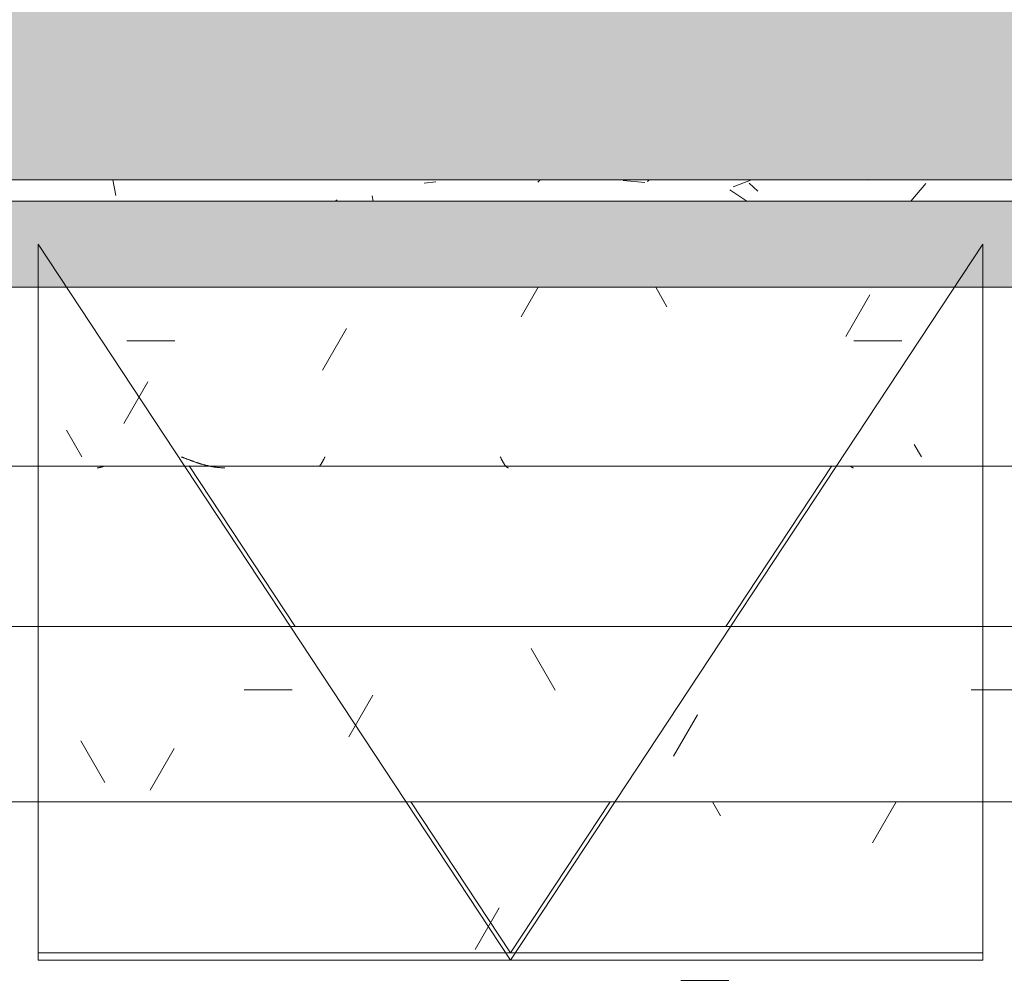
# Model space of a CAD drawing. Header units: millimetres. Extents: x 5980700 to 6194397, y -12939 to 2351883.
# Tile 322 of 587: x 6089646 to 6090334, y -8733 to -8066. Entities that reach past the tile are written whole.
import ezdxf

# ---------------------------------------------------------------- set-up
doc = ezdxf.new("R2010")
doc.units = ezdxf.units.MM
for name, color, linetype, lineweight in [('A-FLOR-PATT', 8, 'Continuous', 18), ('A-GLAZ', 151, 'Continuous', 9), ('A-GLAZ-SILL', 1, 'Continuous', 9), ('A-WALL', 113, 'Continuous', 18), ('A-WALL-PATT', 111, 'Continuous', 25)]:
    doc.layers.add(name, color=color, linetype=linetype, lineweight=lineweight)
pattern_1 = [(49.99999999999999, (0, 0), (182.184668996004, -15.93908553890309), [19.05, -209.55]), (355, (0, 0), (-35.24242749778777, 191.0566080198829), [15.24, -167.64]), (100.451, (15.182, -1.328), (146.9425016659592, 175.1166878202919), [16.19, -178.09]), (46.184, (0, 50.8), (271.0788941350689, -42.04327417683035), [28.575, -314.325]), (96.636, (22.59, 47.297), (237.4025071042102, 247.4272132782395), [24.285, -267.135]), (351.184, (0, 50.8), (237.404605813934, 247.4251178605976), [22.86, -251.46]), (21, (25.4, 38.1), (151.6148798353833, -102.2655185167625), [19.05, -209.55]), (326, (25.4, 38.1), (61.80235996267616, 184.1877424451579), [15.24, -167.64]), (71.45100000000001, (38.035, 29.578), (213.4170626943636, 81.92136778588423), [16.19, -178.09]), (37.50000000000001, (0, 0), (3.08832282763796, 84.55507579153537), [8.382, -157.226, 8.382, -161.798, -168.275]), (37.50000000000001, (0, 0), (3.08832282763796, 84.55507579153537), [-335.788, 8.382, -159.893]), (7.499999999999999, (0, 0), (66.81943811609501, 100.1807470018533), [8.382, -88.646, 8.382, -153.416, -64.135]), (7.499999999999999, (0, 0), (66.81943811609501, 100.1807470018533), [-258.826, 8.382, -55.753]), (327.5, (-56.642, 0), (135.5904877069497, -5.7289126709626), [8.382, -55.118, 8.382, -189.738, -262.89]), (327.5, (-56.642, 0), (135.5904877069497, -5.7289126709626), [-261.62, 8.382, -254.508]), (317.5, (-82.042, 0), (148.1288864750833, 25.42676126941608), [8.382, -74.168, 8.382, -123.19, -186.69]), (317.5, (-82.042, 0), (148.1288864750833, 25.42676126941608), [-214.122, 8.382, -178.308])]

# ---------------------------------------------------------------- blocks, each defined once
blk = doc.blocks.new('FX-JANELA_MAXIM-AR-3FLS - 2_10 x 1_00-4048916-PLANTA DE CAIMENTO DE PISOS - 1 PAV_')
at = {"layer": 'A-GLAZ', "color": 90, "lineweight": 5}
for p, q in [((-1019.999999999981, 450.0000000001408), (-359.999999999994, 450.0000000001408)), ((-1019.999999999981, 344.5007888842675), (-1019.999999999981, 450.0000000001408)), ((-759.6294793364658, 344.5007888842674), (-689.9999999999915, 450.0000000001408)), ((-620.3705206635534, 344.5007888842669), (-689.9999999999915, 450.0000000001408)), ((-359.999999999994, 450.0000000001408), (-359.999999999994, 344.5007888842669)), ((-1019.999999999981, 109.7782338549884), (-1019.999999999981, 221.9846782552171)), ((-914.5463656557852, 109.7782338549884), (-840.4901123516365, 221.9846782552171)), ((-465.4536343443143, 109.7782338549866), (-539.5098876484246, 221.9846782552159)), ((-359.999999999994, 221.984678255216), (-359.999999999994, 109.7782338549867))]:
    blk.add_line(p, q, dxfattribs=at)
blk = doc.blocks.new('FP_98-PLANTA DE CAIMENTO DE PISOS - 1 PAV_')
at = {"layer": 'A-GLAZ-SILL', "lineweight": 5}
for p, q in [((-929.5999948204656, 111.1594975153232), (-929.4688302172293, 111.1454815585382)), ((-929.4688302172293, 111.1454815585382), (-929.3376656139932, 111.1221406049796)), ((-929.3376656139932, 111.1221406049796), (-929.2065010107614, 111.0895030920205)), ((-929.2065010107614, 111.0895030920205), (-929.0753364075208, 111.0476087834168)), ((-929.0753364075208, 111.0476087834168), (-928.944171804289, 110.9965087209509)), ((-928.944171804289, 110.9965087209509), (-928.8130072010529, 110.9362651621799)), ((-928.8130072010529, 110.9362651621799), (-928.6818425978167, 110.8669515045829)), ((-928.6818425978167, 110.8669515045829), (-928.5506779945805, 110.7886521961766)), ((-928.5506779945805, 110.7886521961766), (-928.4195133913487, 110.7014626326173)), ((-928.4195133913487, 110.7014626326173), (-928.2883487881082, 110.6054890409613)), ((-928.2883487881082, 110.6054890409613), (-928.1571841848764, 110.5008483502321)), ((-928.1571841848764, 110.5008483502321), (-928.0260195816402, 110.3876680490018)), ((-928.0260195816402, 110.3876680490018), (-927.894854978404, 110.2660860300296)), ((-927.894854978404, 110.2660860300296), (-927.7636903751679, 110.1362504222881)), ((-927.7636903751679, 110.1362504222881), (-927.632525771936, 109.9983194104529)), ((-405.6274814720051, 110.0509817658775), (-405.4381616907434, 110.1362504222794)), ((-405.4381616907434, 110.1362504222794), (-405.2488419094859, 110.2183566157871)), ((-405.2488419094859, 110.2183566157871), (-405.0595221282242, 110.2972612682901)), ((-405.0595221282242, 110.2972612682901), (-404.8702023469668, 110.372926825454)), ((-404.8702023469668, 110.372926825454), (-404.6808825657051, 110.4453172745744)), ((-404.6808825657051, 110.4453172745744), (-404.4915627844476, 110.5143981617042)), ((-404.4915627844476, 110.5143981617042), (-404.3022430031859, 110.5801366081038)), ((-404.3022430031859, 110.5801366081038), (-404.1129232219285, 110.6425013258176)), ((-404.1129232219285, 110.6425013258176), (-403.9236034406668, 110.7014626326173)), ((-403.9236034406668, 110.7014626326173), (-403.734283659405, 110.7569924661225)), ((-403.734283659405, 110.7569924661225), (-403.5449638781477, 110.8090643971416)), ((-403.5449638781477, 110.8090643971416), (-403.3556440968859, 110.857653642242)), ((-403.3556440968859, 110.857653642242), (-403.1663243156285, 110.9027370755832)), ((-403.1663243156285, 110.9027370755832), (-402.9770045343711, 110.9442932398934)), ((-402.9770045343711, 110.9442932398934), (-402.7876847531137, 110.9823023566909)), ((-402.7876847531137, 110.9823023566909), (-402.5983649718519, 111.016746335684)), ((-402.5983649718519, 111.016746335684), (-402.4090451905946, 111.0476087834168)), ((-402.4090451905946, 111.0476087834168), (-402.2197254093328, 111.0748750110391)), ((-402.2197254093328, 111.0748750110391), (-402.0304056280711, 111.0985320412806)), ((-402.0304056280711, 111.0985320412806), (-401.8410858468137, 111.1185686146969)), ((-401.8410858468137, 111.1185686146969), (-401.651766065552, 111.1349751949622)), ((-401.651766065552, 111.1349751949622), (-401.4624462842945, 111.1477439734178)), ((-401.4624462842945, 111.1477439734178), (-401.2731265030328, 111.15686887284)), ((-401.2731265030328, 111.15686887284), (-401.0838067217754, 111.1623455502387)), ((-405.8168012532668, 109.9625912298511), (-405.6274814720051, 110.0509817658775))]:
    blk.add_line(p, q, dxfattribs=at)
blk = doc.blocks.new('CC_PEITORIL - PEITORIL-3862732-PLANTA DE CAIMENTO DE PISOS - 1 PAV_')
at = {"layer": 'A-GLAZ', "color": 90, "lineweight": 5}
blk.add_blockref('FP_98-PLANTA DE CAIMENTO DE PISOS - 1 PAV_', (0, 0), dxfattribs=at)
blk = doc.blocks.new('FX-JANELA_MAXIM-AR-3FLS - 2_10 x 1_00-4048917-PLANTA DE CAIMENTO DE PISOS - 1 PAV_')
at = {"layer": 'A-GLAZ', "lineweight": 5}
blk.add_hatch(color=251, dxfattribs=at).paths.add_polyline_path([(74.6956369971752, -17.49999999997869), (-1049.999999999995, -17.49999999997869), (-1049.999999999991, -77.49999999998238), (1049.999999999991, -77.49999999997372), (1049.999999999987, -17.49999999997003), (369.130954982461, -17.49999999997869)])
at = {"layer": 'A-GLAZ', "color": 90, "lineweight": 5}
for p, q in [((-1019.999999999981, -47.49999999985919), (-689.9999999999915, 452.5000000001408)), ((-1019.999999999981, 452.5000000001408), (-359.999999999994, 452.5000000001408)), ((-1019.999999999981, -47.49999999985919), (-1019.999999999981, 452.5000000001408)), ((-359.999999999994, -47.50000000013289), (-689.9999999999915, 452.5000000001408)), ((-359.999999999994, 452.5000000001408), (-359.999999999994, -47.50000000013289)), ((-1050.000000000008, -17.49999999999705), (1049.999999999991, -17.49999999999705)), ((1049.999999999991, -77.5), (-1050.000000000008, -77.5))]:
    blk.add_line(p, q, dxfattribs=at)
blk = doc.blocks.new('FP_140-PLANTA DE CAIMENTO DE PISOS - 1 PAV_')
at = {"layer": 'A-GLAZ-SILL', "color": 90, "lineweight": 5}
blk.add_line((1074.99999999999, 107.4999999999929), (-1074.99999999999, 107.4999999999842), dxfattribs=at)
at = {"layer": 'A-GLAZ-SILL', "lineweight": 5}
for p, q in [((-688.6098386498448, 108.6594975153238), (-688.4786740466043, 108.6454815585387)), ((-688.4786740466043, 108.6454815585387), (-688.3475094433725, 108.6221406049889)), ((-688.3475094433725, 108.6221406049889), (-688.2163448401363, 108.5895030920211)), ((-688.2163448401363, 108.5895030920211), (-688.0851802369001, 108.5476087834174)), ((-688.0851802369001, 108.5476087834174), (-687.954015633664, 108.4965087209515)), ((-687.954015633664, 108.4965087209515), (-687.8228510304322, 108.4362651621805)), ((-687.8228510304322, 108.4362651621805), (-687.6916864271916, 108.3669515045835)), ((-687.6916864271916, 108.3669515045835), (-687.5605218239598, 108.2886521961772)), ((-687.5605218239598, 108.2886521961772), (-687.4293572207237, 108.2014626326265)), ((-687.4293572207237, 108.2014626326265), (-687.2981926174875, 108.1054890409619)), ((-687.2981926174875, 108.1054890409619), (-687.1670280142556, 108.0008483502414)), ((-687.1670280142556, 108.0008483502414), (-687.0358634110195, 107.887668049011)), ((-687.0358634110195, 107.887668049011), (-686.9046988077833, 107.7660860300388)), ((-686.9046988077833, 107.7660860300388), (-686.7735342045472, 107.6362504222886)), ((-686.7735342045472, 107.6362504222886), (-686.6423696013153, 107.4983194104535)), ((-686.6423696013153, 107.4983194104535), (-686.5112049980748, 107.352461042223)), ((-686.5112049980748, 107.352461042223), (-686.380040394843, 107.1988530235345)), ((-686.380040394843, 107.1988530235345), (-686.2488757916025, 107.0376825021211)), ((-686.2488757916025, 107.0376825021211), (-686.1177111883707, 106.8691458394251)), ((-686.1177111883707, 106.8691458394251), (-685.9865465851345, 106.6934483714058)), ((-685.9865465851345, 106.6934483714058), (-685.8553819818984, 106.5108041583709)), ((-685.8553819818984, 106.5108041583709), (-685.7242173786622, 106.3214357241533)), ((-685.7242173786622, 106.3214357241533), (-685.5930527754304, 106.1255737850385)), ((-685.5930527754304, 106.1255737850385), (-685.4618881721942, 105.9234569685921)), ((-685.4618881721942, 105.9234569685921), (-685.330723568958, 105.7153315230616)), ((-685.330723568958, 105.7153315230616), (-685.1995589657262, 105.5014510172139)), ((-685.1995589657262, 105.5014510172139), (-685.0683943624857, 105.2820760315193)), ((-685.0683943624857, 105.2820760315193), (-684.9372297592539, 105.0574738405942)), ((-684.9372297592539, 105.0574738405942), (-684.8060651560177, 104.8279180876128)), ((-684.8060651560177, 104.8279180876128), (-684.6749005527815, 104.5936884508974)), ((-684.6749005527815, 104.5936884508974), (-684.5437359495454, 104.3550703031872)), ((-684.5437359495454, 104.3550703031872), (-684.4125713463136, 104.1123543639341)), ((-684.4125713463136, 104.1123543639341), (-684.281406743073, 103.8658363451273)), ((-684.281406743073, 103.8658363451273), (-684.1502421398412, 103.615816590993)), ((-684.1502421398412, 103.615816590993), (-684.0190775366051, 103.3625997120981)), ((-684.0190775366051, 103.3625997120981), (-683.8879129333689, 103.1064942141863)), ((-559.2888435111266, 103.1010404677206), (-559.1580261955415, 103.356529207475)), ((-559.1580261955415, 103.356529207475), (-559.0272088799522, 103.6091519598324)), ((-559.0272088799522, 103.6091519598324), (-558.8963915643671, 103.8586025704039)), ((-558.8963915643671, 103.8586025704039), (-558.7655742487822, 104.1045787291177)), ((-558.7655742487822, 104.1045787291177), (-558.6347569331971, 104.3467823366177)), ((-558.6347569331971, 104.3467823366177), (-558.5039396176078, 104.5849198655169)), ((-558.5039396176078, 104.5849198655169), (-558.3731223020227, 104.818702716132)), ((-558.3731223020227, 104.818702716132), (-558.2423049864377, 105.0478475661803)), ((-558.2423049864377, 105.0478475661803), (-558.1114876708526, 105.2720767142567)), ((-558.1114876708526, 105.2720767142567), (-557.9806703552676, 105.491118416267)), ((-557.9806703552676, 105.491118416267), (-557.8498530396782, 105.7047072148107)), ((-557.8498530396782, 105.7047072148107), (-557.7190357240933, 105.9125842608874)), ((-557.7190357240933, 105.9125842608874), (-557.5882184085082, 106.1144976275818)), ((-557.5882184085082, 106.1144976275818), (-557.4574010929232, 106.3102026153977)), ((-557.4574010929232, 106.3102026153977), (-557.3265837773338, 106.4994620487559)), ((-557.3265837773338, 106.4994620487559), (-557.1957664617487, 106.6820465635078)), ((-557.1957664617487, 106.6820465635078), (-557.0649491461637, 106.8577348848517)), ((-557.0649491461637, 106.8577348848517), (-556.9341318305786, 107.0263140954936)), ((-556.9341318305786, 107.0263140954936), (-556.8033145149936, 107.1875798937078)), ((-556.8033145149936, 107.1875798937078), (-556.6724971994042, 107.3413368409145)), ((-556.6724971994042, 107.3413368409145), (-556.5416798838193, 107.4873985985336)), ((-556.5416798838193, 107.4873985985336), (-556.4108625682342, 107.6255881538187)), ((-490.3054525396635, 108.6628916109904), (-489.948825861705, 108.6590526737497)), ((-489.948825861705, 108.6590526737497), (-489.5921991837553, 108.6526558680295)), ((-489.5921991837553, 108.6526558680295), (-489.2355725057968, 108.6437033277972)), ((-489.2355725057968, 108.6437033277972), (-488.8789458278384, 108.6321980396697)), ((-488.8789458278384, 108.6321980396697), (-488.5223191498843, 108.6181438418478)), ((-488.5223191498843, 108.6181438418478), (-488.1656924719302, 108.6015454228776)), ((-488.1656924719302, 108.6015454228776), (-487.8090657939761, 108.5824083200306)), ((-487.8090657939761, 108.5824083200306), (-487.4524391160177, 108.5607389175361)), ((-487.4524391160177, 108.5607389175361), (-487.0958124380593, 108.5365444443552)), ((-487.0958124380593, 108.5365444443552), (-486.7391857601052, 108.5098329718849)), ((-486.7391857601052, 108.5098329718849), (-486.3825590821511, 108.4806134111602)), ((-486.3825590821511, 108.4806134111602), (-486.025932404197, 108.448895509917)), ((-486.025932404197, 108.448895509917), (-485.6693057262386, 108.4146898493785)), ((-485.6693057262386, 108.4146898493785), (-485.3126790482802, 108.3780078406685)), ((-485.3126790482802, 108.3780078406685), (-484.9560523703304, 108.3388617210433)), ((-484.9560523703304, 108.3388617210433), (-484.599425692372, 108.2972645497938)), ((-484.599425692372, 108.2972645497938), (-484.2427990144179, 108.2532302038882)), ((-484.2427990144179, 108.2532302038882), (-483.8861723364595, 108.2067733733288)), ((-483.8861723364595, 108.2067733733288), (-483.529545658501, 108.1579095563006)), ((-483.529545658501, 108.1579095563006), (-483.1729189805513, 108.1066550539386)), ((-483.1729189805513, 108.1066550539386), (-482.8162923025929, 108.0530269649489)), ((-482.8162923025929, 108.0530269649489), (-482.4596656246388, 107.997043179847)), ((-482.4596656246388, 107.997043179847), (-482.1030389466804, 107.9387223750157)), ((-482.1030389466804, 107.9387223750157), (-481.7464122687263, 107.8780840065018)), ((-481.7464122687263, 107.8780840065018), (-481.3897855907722, 107.8151483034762)), ((-481.3897855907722, 107.8151483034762), (-481.0331589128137, 107.749936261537)), ((-481.0331589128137, 107.749936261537), (-480.6765322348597, 107.6824696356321)), ((-480.6765322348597, 107.6824696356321), (-480.3199055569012, 107.6127709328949)), ((-480.3199055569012, 107.6127709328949), (-479.9632788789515, 107.5408634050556)), ((-479.9632788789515, 107.5408634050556), (-479.606652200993, 107.4667710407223)), ((-479.606652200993, 107.4667710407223), (-479.2500255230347, 107.390518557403)), ((-479.2500255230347, 107.390518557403), (-478.8933988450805, 107.312131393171)), ((-478.8933988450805, 107.312131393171), (-478.5367721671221, 107.2316356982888)), ((-478.5367721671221, 107.2316356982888), (-478.1801454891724, 107.1490583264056)), ((-478.1801454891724, 107.1490583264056), (-477.8235188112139, 107.0644268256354)), ((-477.8235188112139, 107.0644268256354), (-477.4668921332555, 106.9777694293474)), ((-477.4668921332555, 106.9777694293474), (-477.1102654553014, 106.889115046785)), ((-477.1102654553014, 106.889115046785), (-476.7536387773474, 106.7984932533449)), ((-476.7536387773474, 106.7984932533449), (-476.3970120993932, 106.7059342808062)), ((-476.3970120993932, 106.7059342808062), (-476.0403854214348, 106.6114690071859)), ((-476.0403854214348, 106.6114690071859), (-475.6837587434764, 106.5151289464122)), ((-475.6837587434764, 106.5151289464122), (-475.3271320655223, 106.4169462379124)), ((-475.3271320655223, 106.4169462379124), (-474.9705053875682, 106.3169536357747)), ((-474.9705053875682, 106.3169536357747), (-474.6138787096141, 106.2151844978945)), ((-474.6138787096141, 106.2151844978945), (-474.2572520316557, 106.1116727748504)), ((-474.2572520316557, 106.1116727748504), (-473.9006253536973, 106.0064529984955)), ((-473.9006253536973, 106.0064529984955), (-473.5439986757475, 105.8995602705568)), ((-473.5439986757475, 105.8995602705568), (-473.1873719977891, 105.7910302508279)), ((-473.1873719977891, 105.7910302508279), (-472.830745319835, 105.6808991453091)), ((-472.830745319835, 105.6808991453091), (-472.4741186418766, 105.5692036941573)), ((-472.4741186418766, 105.5692036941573), (-472.1174919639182, 105.4559811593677)), ((-472.1174919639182, 105.4559811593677), (-471.7608652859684, 105.3412693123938)), ((-471.7608652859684, 105.3412693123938), (-471.40423860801, 105.2251064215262)), ((-471.40423860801, 105.2251064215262), (-471.0476119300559, 105.1075312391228)), ((-471.0476119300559, 105.1075312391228), (-470.6909852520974, 104.988582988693)), ((-470.6909852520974, 104.988582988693), (-470.3343585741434, 104.8683013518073)), ((-470.3343585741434, 104.8683013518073), (-469.9777318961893, 104.7467264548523)), ((-469.9777318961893, 104.7467264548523), (-469.6211052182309, 104.6238988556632)), ((-469.6211052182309, 104.6238988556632), (-469.2644785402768, 104.4998595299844)), ((-469.2644785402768, 104.4998595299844), (-468.9078518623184, 104.3746498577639)), ((-468.9078518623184, 104.3746498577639), (-468.5512251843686, 104.2483116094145)), ((-468.5512251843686, 104.2483116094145), (-468.1945985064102, 104.1208869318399)), ((-468.1945985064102, 104.1208869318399), (-467.8379718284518, 103.9924183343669)), ((-467.8379718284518, 103.9924183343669), (-467.4813451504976, 103.8629486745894)), ((-467.4813451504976, 103.8629486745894), (-467.1247184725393, 103.7325211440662)), ((-467.1247184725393, 103.7325211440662), (-466.7680917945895, 103.6011792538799)), ((-466.7680917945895, 103.6011792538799), (-466.4114651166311, 103.4689668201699)), ((-466.4114651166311, 103.4689668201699), (-466.0548384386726, 103.3359279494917)), ((-466.0548384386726, 103.3359279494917), (-465.6982117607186, 103.2021070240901)), ((-465.6982117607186, 103.2021070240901), (-465.3415850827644, 103.0675486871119)), ((-683.8879129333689, 103.1064942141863), (-683.756748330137, 102.8478121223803)), ((-683.756748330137, 102.8478121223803), (-683.6255837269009, 102.5868686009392)), ((-683.6255837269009, 102.5868686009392), (-683.4944191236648, 102.3239815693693)), ((-683.4944191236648, 102.3239815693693), (-683.3632545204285, 102.0594713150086)), ((-683.3632545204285, 102.0594713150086), (-683.2320899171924, 101.793660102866)), ((-683.2320899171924, 101.793660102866), (-683.1009253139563, 101.5268717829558)), ((-683.1009253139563, 101.5268717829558), (-682.9697607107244, 101.2594313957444)), ((-682.9697607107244, 101.2594313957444), (-682.8385961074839, 100.9916647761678)), ((-560.3353820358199, 100.9916647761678), (-560.2045647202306, 101.2587227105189)), ((-560.2045647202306, 101.2587227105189), (-560.0737474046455, 101.5254569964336)), ((-560.0737474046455, 101.5254569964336), (-559.9429300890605, 101.7915443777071)), ((-559.9429300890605, 101.7915443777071), (-559.8121127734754, 102.0566623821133)), ((-559.8121127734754, 102.0566623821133), (-559.681295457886, 102.3204897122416)), ((-559.681295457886, 102.3204897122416), (-559.550478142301, 102.5827066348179)), ((-559.550478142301, 102.5827066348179), (-559.4196608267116, 102.8429953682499)), ((-559.4196608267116, 102.8429953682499), (-559.2888435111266, 103.1010404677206)), ((-465.3415850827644, 103.0675486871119), (-464.9849584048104, 102.9322978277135)), ((-464.9849584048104, 102.9322978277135), (-464.6283317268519, 102.7963995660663)), ((-464.6283317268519, 102.7963995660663), (-464.2717050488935, 102.6598992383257)), ((-464.2717050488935, 102.6598992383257), (-463.9150783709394, 102.5228423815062)), ((-463.9150783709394, 102.5228423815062), (-463.5584516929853, 102.3852747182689)), ((-463.5584516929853, 102.3852747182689), (-463.2018250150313, 102.2472421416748)), ((-463.2018250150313, 102.2472421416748), (-462.8451983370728, 102.1087906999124)), ((-462.8451983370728, 102.1087906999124), (-462.4885716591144, 101.9699665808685)), ((-462.4885716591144, 101.9699665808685), (-462.1319449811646, 101.830816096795)), ((-462.1319449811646, 101.830816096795), (-461.7753183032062, 101.691385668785)), ((-461.7753183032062, 101.691385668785), (-461.4186916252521, 101.5517218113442)), ((-461.4186916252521, 101.5517218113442), (-461.0620649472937, 101.4118711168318)), ((-461.0620649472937, 101.4118711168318), (-460.7054382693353, 101.2718802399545)), ((-460.7054382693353, 101.2718802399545), (-460.3488115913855, 101.1317958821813)), ((-460.3488115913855, 101.1317958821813), (-459.9921849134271, 100.9916647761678))]:
    blk.add_line(p, q, dxfattribs=at)
blk = doc.blocks.new('CC_PEITORIL - PEITORIL-3910715-PLANTA DE CAIMENTO DE PISOS - 1 PAV_')
at = {"layer": 'A-GLAZ-SILL', "lineweight": 5}
h = blk.add_hatch(dxfattribs=at)
h.set_pattern_fill('FP_152', color=256, style=0, pattern_type=2)
h.set_pattern_definition([(180, (-2966.115, -8270.326), (-406.4, -101.6000000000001), [33.528, -271.272, 33.528, -1896.872]), (180, (-2966.115, -8270.326), (-406.4, -101.6000000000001), [-338.328, -271.272, 33.528, -576.072, -1016]), (180, (-2966.115, -8270.326), (-406.4, -101.6000000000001), [-1219.2, 33.528, -271.272, 33.528, -677.672]), (180, (-2966.115, -8270.326), (-406.4, -101.6000000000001), [-1557.528, -169.672, 33.528, -474.472]), (300.0000000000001, (-3118.515, -8321.126), (291.188181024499, -301.1527240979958), [33.528, -271.272, 33.528, -1896.872]), (300.0000000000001, (-3118.515, -8321.126), (291.188181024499, -301.1527240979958), [-338.328, -271.272, 33.528, -576.072, -1016]), (300.0000000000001, (-3118.515, -8321.126), (291.188181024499, -301.1527240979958), [-1219.2, 33.528, -271.272, 33.528, -677.672]), (300.0000000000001, (-3118.515, -8321.126), (291.188181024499, -301.1527240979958), [-1557.528, -169.672, 33.528, -474.472]), (59.99999999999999, (-3169.315, -8524.326), (115.2118189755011, 402.7527240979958), [33.528, -271.272, 33.528, -271.272, -1625.6]), (59.99999999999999, (-3169.315, -8524.326), (115.2118189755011, 402.7527240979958), [-609.6, 33.528, -576.072, 33.528, -271.272, -711.2]), (59.99999999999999, (-3169.315, -8524.326), (115.2118189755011, 402.7527240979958), [-1524, 33.528, -169.672, 33.528, -474.472])])
h.paths.add_polyline_path([(-1074.99999999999, 100.9916647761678), (-1074.99999999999, 77.50000000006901), (-1049.999999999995, 77.50000000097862), (-1049.999999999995, -17.49999999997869), (1049.999999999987, -17.49999999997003), (1049.999999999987, 77.50000000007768), (1074.99999999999, 77.65374506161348), (1074.99999999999, 100.9916647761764), (-808.610316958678, 100.9916647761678)])
h = blk.add_hatch(dxfattribs=at)
h.set_pattern_fill('FP_153', color=256, style=0, pattern_type=2)
h.set_pattern_definition([(36.87, (-3601.115, -9857.826), (-4762.494328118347, -3175.008507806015), [793.75, -7143.75]), (26.565, (-4553.615, -9381.576), (1587.501456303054, 1587.499067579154), [1774.879, -1774.879]), (18.435, (-4553.615, -8587.826), (3174.997452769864, 1587.502903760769), [1004.024, -4016.092])])
h.paths.add_polyline_path([(-1074.99999999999, 100.9916647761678), (-1074.99999999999, 77.50000000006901), (-1049.999999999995, 77.50000000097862), (-1049.999999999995, -17.49999999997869), (1049.999999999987, -17.49999999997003), (1049.999999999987, 77.50000000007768), (1074.99999999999, 77.65374506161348), (1074.99999999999, 100.9916647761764), (-808.610316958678, 100.9916647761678)])
at = {"layer": 'A-GLAZ', "color": 90, "lineweight": 5}
blk.add_blockref('FP_140-PLANTA DE CAIMENTO DE PISOS - 1 PAV_', (0, 0), dxfattribs=at)
blk = doc.blocks.new('Paredes 1 - Paredes 1-4516486-PLANTA DE CAIMENTO DE PISOS - 1 PAV_')
at = {"layer": 'A-WALL-PATT', "lineweight": 5}
h = blk.add_hatch(dxfattribs=at)
h.set_pattern_fill('FP_257', color=71, style=0, pattern_type=2)
h.set_pattern_definition([(0, (2e-05, -3e-05), (406.4, 101.6), [33.528, -271.272, 33.528, -271.272, -1625.6]), (0, (2e-05, -3e-05), (406.4, 101.6), [-609.6, 33.528, -576.072, 33.528, -271.272, -711.2]), (0, (2e-05, -3e-05), (406.4, 101.6), [-1524, 33.528, -169.672, 33.528, -474.472]), (120, (152.4, 50.8), (-291.1881810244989, 301.1527240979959), [33.52799999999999, -271.2719999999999, 33.52799999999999, -271.2719999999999, -1625.6]), (120, (152.4, 50.8), (-291.1881810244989, 301.1527240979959), [-609.5999999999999, 33.52799999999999, -576.0719999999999, 33.52799999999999, -271.2719999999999, -711.1999999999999]), (120, (152.4, 50.8), (-291.1881810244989, 301.1527240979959), [-1524, 33.52799999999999, -169.672, 33.52799999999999, -474.4719999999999]), (240, (203.2, 254), (-115.2118189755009, -402.7527240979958), [33.528, -271.272, 33.528, -271.272, -1625.6]), (240, (203.2, 254), (-115.2118189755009, -402.7527240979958), [-609.6, 33.528, -576.072, 33.528, -271.272, -711.2]), (240, (203.2, 254), (-115.2118189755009, -402.7527240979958), [-1524, 33.528, -169.672, 33.528, -474.472])])
h.paths.add_polyline_path([(-1568.633876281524, -8612.326500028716), (1851.383353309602, -8612.326500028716), (1851.383353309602, -8513.84182177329), (1803.383353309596, -8513.84182177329), (1803.383353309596, -8489.810389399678), (-4095.616646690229, -8489.810389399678), (-4095.616646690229, -8513.841821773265), (-4143.61664669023, -8513.841821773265), (-4143.61664669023, -8612.326500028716), (-1577.85140824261, -8612.326500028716)])
at = {"layer": 'A-WALL', "color": 250, "lineweight": 5}
for p, q in [((-4095.616646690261, -8489.810389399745), (1803.383353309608, -8489.810389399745)), ((-4143.616646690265, -8612.326500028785), (1851.383353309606, -8612.326500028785))]:
    blk.add_line(p, q, dxfattribs=at)
blk = doc.blocks.new('BE-PMSa-MOD-ARQ-CONEXAODOFUTURO-EX-000-R_rvt-2-PLANTA DE CAIMENTO DE PISOS - 1 PAV_')
at = {"layer": 'A-FLOR-PATT', "lineweight": 5}
h = blk.add_hatch(dxfattribs=at)
h.set_pattern_fill('FP_100', color=133, style=0, pattern_type=2)
h.set_pattern_definition(pattern_1)
h.paths.add_polyline_path([(-1916.114845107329, -8177.825683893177), (-1683.614845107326, -8177.825683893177), (-1683.614845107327, -1915.841005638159), (-3033.614845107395, -1915.841005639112), (-3033.614845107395, -1900.841005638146), (-3933.614845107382, -1900.841005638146), (-3933.614845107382, -2050.841005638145), (-1818.614845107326, -2050.841005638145), (-1818.614845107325, -8042.852683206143), (-4146.617820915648, -8042.852683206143), (-4146.617820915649, -4063.841794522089), (-3970.61666258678, -4063.841794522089), (-3970.61666258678, -3457.84179452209), (-4146.617820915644, -3457.84179452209), (-4146.617820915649, -2138.841794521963), (-3970.61666258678, -2138.841794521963), (-3970.61666258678, -2050.841005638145), (-3963.614845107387, -2050.841005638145), (-3963.614845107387, -1900.841005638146), (-3973.614845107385, -1900.841005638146), (-3973.614845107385, -1915.841005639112), (-4105.616662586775, -1915.841005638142), (-4105.616662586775, -2003.84179452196), (-4281.617820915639, -2003.84179452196), (-4281.617820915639, -3592.841794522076), (-4105.61666258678, -3592.841794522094), (-4105.61666258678, -3928.841794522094), (-4281.617820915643, -3928.841794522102), (-4281.615120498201, -8177.82568389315), (-1916.459753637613, -8177.825683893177)])
h.paths.add_polyline_path([(8258.385255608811, -8167.825683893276), (15620.8643440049, -8167.825683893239), (15620.86434400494, -1925.841005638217), (12311.88333741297, -1925.841005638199), (12311.88333741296, -2018.841794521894), (11955.88333741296, -2018.841794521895), (11955.88333741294, -1925.841005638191), (9541.385154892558, -1925.841005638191), (9541.385154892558, -1915.841005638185), (9491.385154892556, -1915.841005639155), (9491.385154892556, -1900.841005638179), (8591.38515489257, -1900.841005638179), (8591.38515489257, -2050.841005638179), (11830.88333741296, -2050.841005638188), (11830.88333741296, -2143.841794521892), (12436.88333741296, -2143.841794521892), (12436.88333741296, -2050.841005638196), (15495.86434400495, -2050.841005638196), (15495.86434400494, -8042.825683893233), (8383.385255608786, -8042.825683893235), (8383.385255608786, -4063.841794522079), (8559.379702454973, -4063.841794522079), (8559.379702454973, -3457.841794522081), (8383.385255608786, -3457.84179452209), (8383.385255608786, -2138.841794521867), (8559.379702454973, -2138.84179452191), (8559.379702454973, -2050.841005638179), (8561.385154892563, -2050.753085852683), (8561.385154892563, -1900.841005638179), (8551.38515489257, -1900.841005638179), (8551.38515489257, -1915.841005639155), (8501.385154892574, -1915.841005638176), (8501.385154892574, -1925.841005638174), (8434.379702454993, -1925.841005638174), (8434.379702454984, -2013.841794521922), (8258.385255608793, -2013.841794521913), (8258.385255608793, -3582.841794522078), (8434.379702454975, -3582.841794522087), (8434.379702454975, -3938.841794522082), (8258.385255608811, -3938.841794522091), (8258.385255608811, -8156.700611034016)])
h.paths.add_polyline_path([(19984.7546155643, -8167.825683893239), (20089.38682609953, -8167.825683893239), (20089.38682609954, -5194.841794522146), (19913.3833374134, -5194.841794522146), (19913.3833374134, -4838.841794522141), (20089.38682609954, -4838.841794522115), (20089.38682609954, -2013.84179452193), (19913.3833374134, -2013.841794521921), (19913.3833374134, -1657.841794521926), (20089.38682609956, -1657.841794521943), (20089.38682609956, 1166.158205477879), (19913.38333741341, 1166.158205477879), (19913.38333741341, 1522.158205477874), (20089.38682609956, 1522.158205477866), (20089.38682609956, 4296.158205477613), (19913.38333741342, 4296.15820547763), (19913.3833374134, 4461.658994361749), (15971.88333741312, 4461.658994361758), (15971.88333741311, 4296.15820547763), (15800.86434400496, 4296.15820547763), (15800.86434400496, -605.8410056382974), (15790.86434400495, -605.8410056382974), (15790.86434400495, -655.841005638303), (15775.86434400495, -655.841005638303), (15775.86434400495, -1555.841005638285), (16091.88333741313, -1555.841005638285), (16091.88333741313, -1527.841794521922), (15925.86434400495, -1527.841794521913), (15925.86434400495, 4171.158205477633), (16096.88333741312, 4171.158205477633), (16097.48518693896, 4336.658994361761), (19788.38333741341, 4336.658994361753), (19788.38333741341, 4171.158205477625), (19964.38682609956, 4171.158205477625), (19964.38682609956, 1647.158205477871), (19788.38333741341, 1647.158205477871), (19788.38333741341, 1041.158205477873), (19964.38682609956, 1041.158205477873), (19964.38682609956, -1532.84179452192), (19788.38333741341, -1532.84179452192), (19788.38333741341, -2138.841794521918), (19964.38682609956, -2138.841794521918), (19964.38682609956, -4713.841794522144), (19788.3833374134, -4713.841794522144), (19788.3833374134, -5319.841794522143), (19964.38682609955, -5319.841794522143), (19964.38682609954, -8042.82568389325), (15925.86434400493, -8042.825683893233), (15925.86434400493, -2143.841794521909), (16091.88333741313, -2143.841794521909), (16091.88333741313, -1585.841005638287), (15775.86434400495, -1585.841005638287), (15775.86434400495, -1595.841005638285), (15790.86434400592, -1595.841005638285), (15790.86434400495, -1652.84179452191), (15966.88333741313, -1653.220801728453), (15966.88333741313, -2018.84179452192), (15800.86434400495, -2018.841794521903), (15800.86434400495, -8167.825683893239), (19925.14432074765, -8167.825683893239)])
h.paths.add_polyline_path([(-5690.728343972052, -8167.825683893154), (-4451.617820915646, -8167.825683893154), (-4451.617820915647, -1925.841005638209), (-4506.114845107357, -1925.84100563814), (-4506.114845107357, -1915.841005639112), (-4536.11484510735, -1915.841005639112), (-4536.11484510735, -1900.841005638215), (-4546.114845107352, -1900.841005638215), (-4546.114845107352, -2740.841005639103), (-4536.114845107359, -2740.841005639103), (-4536.114845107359, -2751.8410056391), (-4516.109778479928, -2751.8410056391), (-4516.109778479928, -2640.8410056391), (-4497.109778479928, -2640.8410056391), (-4497.109778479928, -2770.841005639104), (-4536.114845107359, -2770.841005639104), (-4536.114845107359, -2780.841005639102), (-4546.114845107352, -2780.841005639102), (-4546.114845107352, -2820.841005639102), (-4576.114845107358, -2820.841005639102), (-4576.617820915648, -8042.852683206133), (-11628.61484510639, -8042.852683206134), (-11628.6148451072, -2138.841794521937), (-11585.61666258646, -2138.841794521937), (-11585.61666258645, -2050.841005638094), (-8474.116662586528, -2050.841005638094), (-8474.116662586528, -2138.841794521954), (-7858.116662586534, -2138.841794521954), (-7858.116662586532, -2050.841005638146), (-4576.617820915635, -2050.841005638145), (-4576.617820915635, -1900.841005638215), (-5476.114845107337, -1900.841005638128), (-5476.114845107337, -1915.841005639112), (-5528.614845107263, -1915.841005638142), (-5528.614845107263, -1925.841005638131), (-7983.116662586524, -1925.841005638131), (-7983.116662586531, -2013.841794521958), (-8324.11666258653, -2013.841794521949), (-8324.11666258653, -2003.841794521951), (-8339.116662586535, -2003.84179452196), (-8339.116662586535, -1925.841005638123), (-11720.61666258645, -1925.841005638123), (-11720.61666258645, -2003.841794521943), (-11753.61484510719, -2003.841794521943), (-11753.61034441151, -8167.825683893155), (-5985.163661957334, -8167.825683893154)])
h.paths.add_polyline_path([(-15701.5291554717, -8167.825683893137), (-11933.6148451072, -8167.825683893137), (-11933.6148451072, -2013.841794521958), (-12076.61666258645, -2013.841794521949), (-12076.61666258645, -1657.841794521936), (-11923.61484510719, -1657.841794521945), (-11923.61484510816, -1515.8410056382), (-11908.61484510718, -1515.8410056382), (-11908.61484510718, -1505.841005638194), (-12058.61484510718, -1505.841005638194), (-12058.61484510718, -1532.841794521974), (-12201.61666258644, -1532.841794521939), (-12201.61666258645, -2138.841794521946), (-12058.61484510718, -2138.841794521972), (-12058.61484510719, -8042.851795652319), (-16321.61588608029, -8042.826571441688), (-16321.61588608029, -5319.841794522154), (-16145.61666258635, -5319.841794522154), (-16145.61666258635, -4713.841794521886), (-16321.61588608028, -4713.681888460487), (-16321.61588608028, -2138.84179452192), (-16145.61666258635, -2138.841794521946), (-16145.61666258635, -1532.841794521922), (-16321.61588608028, -1532.841794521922), (-16321.61588608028, 1041.158205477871), (-16145.61666258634, 1041.158205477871), (-16145.61666258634, 1647.158205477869), (-16321.61588608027, 1647.158205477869), (-16321.61588608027, 4171.158205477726), (-16145.61666258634, 4171.158205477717), (-16145.61666258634, 4336.658994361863), (-12201.61666258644, 4336.658994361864), (-12201.61666258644, 4171.158205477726), (-12058.61484510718, 4171.158205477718), (-12058.61484510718, -1475.841005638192), (-11908.61484510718, -1475.841005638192), (-11908.61484510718, -575.8410056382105), (-11923.61484510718, -575.8410056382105), (-11923.61484510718, -525.8410056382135), (-11933.61484510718, -525.8410056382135), (-11933.61484510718, 4296.158205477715), (-12076.61666258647, 4296.158205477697), (-12076.61666258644, 4461.658994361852), (-16270.61666258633, 4461.658994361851), (-16270.61666258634, 4296.158205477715), (-16446.62225526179, 4296.158205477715), (-16446.61588608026, 1522.158205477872), (-16270.61666258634, 1522.158205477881), (-16270.61666258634, 1166.158205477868), (-16446.62225526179, 1166.158205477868), (-16446.61588608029, -1657.841794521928), (-16270.61666258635, -1657.841794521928), (-16270.61666258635, -2013.841794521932), (-16446.6222552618, -2013.841794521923), (-16446.61588608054, -4838.841794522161), (-16270.61666258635, -4838.841794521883), (-16270.61666258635, -5194.841794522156), (-16446.62225526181, -5194.841794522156), (-16446.61573815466, -8167.825683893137), (-15735.98765560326, -8167.825683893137)])
h.paths.add_polyline_path([(8551.38515489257, -1770.841005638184), (9491.385154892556, -1770.841005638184), (9491.385154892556, -1755.841005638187), (9630.135154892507, -1755.841005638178), (9630.135154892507, -1740.841005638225), (11880.13515489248, -1741.712957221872), (11880.13515489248, -1755.841005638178), (11965.88333741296, -1755.841005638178), (11965.88333741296, -1662.841794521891), (12301.88333741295, -1662.841794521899), (12301.88333741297, -1755.841005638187), (12713.6541483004, -1755.841005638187), (12713.6541483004, -1740.841005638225), (14963.65414830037, -1741.712957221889), (14963.65414830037, -1755.841005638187), (15630.86434400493, -1755.841005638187), (15630.86434400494, -1595.841005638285), (15645.86434400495, -1595.841005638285), (15645.86434400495, -655.841005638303), (15630.86434400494, -655.841005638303), (15630.86434400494, -29.5925127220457), (15087.63515489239, -29.59251272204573), (15087.63515489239, -44.5925127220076), (12837.63515489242, -43.72056113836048), (12837.63515489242, -29.59251272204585), (11880.13515489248, -29.5925127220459), (11880.13515489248, -44.59251272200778), (9630.135154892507, -43.72056113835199), (9630.135154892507, -29.59251272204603), (9408.885154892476, -29.59251272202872), (9408.885154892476, -14.5925127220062), (8468.885154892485, -14.59251272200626), (8468.885154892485, -29.59251272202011), (8008.885154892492, -29.59251272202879), (8008.885154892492, -14.59251272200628), (7068.885154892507, -14.65234280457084), (7068.885154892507, -29.59251272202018), (4511.785154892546, -29.59251272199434), (4511.785154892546, 3549.158994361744), (3951.785154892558, 3549.158994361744), (3951.785154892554, 4471.658994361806), (2159.383337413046, 4471.658994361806), (2159.383337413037, 4306.158205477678), (1813.383337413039, 4306.15820547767), (1813.383337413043, 4471.658994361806), (284.8931309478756, 4471.658994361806), (284.8931309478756, 4486.658994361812), (77.29277039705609, 4486.658994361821), (77.29277039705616, 3238.903506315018), (70.48333741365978, 3238.903506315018), (70.48333741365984, 2137.158205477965), (121.3819838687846, 2137.158205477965), (121.3819838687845, 3231.348105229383), (111.0710947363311, 3241.658994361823), (106.381983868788, 3259.158994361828), (111.0710947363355, 3276.658994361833), (124.1088842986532, 3289.53068128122), (143.3753948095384, 3293.624861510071), (158.8819838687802, 3289.469883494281), (171.692873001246, 3276.658994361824), (176.3819838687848, 3259.158994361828), (171.692873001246, 3241.658994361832), (161.3819838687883, 3231.348105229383), (161.3819838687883, 2137.158205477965), (220.483337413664, 2137.158205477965), (220.4833374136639, 4336.658994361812), (1678.38333741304, 4336.658994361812), (1678.38333741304, 4171.158205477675), (2294.38333741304, 4171.158205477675), (2294.38333741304, 4336.658994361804), (3816.785154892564, 4336.658994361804), (3816.785154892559, 3414.158994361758), (4376.785154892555, 3414.158994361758), (4376.785154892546, -164.5925127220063), (15495.86434400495, -164.5925127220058), (15495.86434400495, -1620.841005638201), (12436.88333741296, -1620.841005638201), (12436.88333741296, -1527.841794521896), (11830.88333741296, -1527.841794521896), (11830.88333741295, -1620.841005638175), (8559.379702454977, -1620.841005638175), (8559.379702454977, -1532.841794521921), (7943.379702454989, -1532.841794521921), (7943.379702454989, -1620.841005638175), (2289.383337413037, -1620.841005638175), (2289.383337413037, -1527.841794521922), (2261.385126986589, -1527.841794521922), (2261.385126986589, -1770.841005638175), (3121.385126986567, -1770.841005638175), (3121.385126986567, -1755.8410056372), (4481.585154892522, -1755.841005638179), (4481.585154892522, -1770.841005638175), (5321.585154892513, -1770.841005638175), (5321.585154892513, -1755.841005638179), (7021.385154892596, -1755.841005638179), (7021.385154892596, -1770.841005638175), (7961.385154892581, -1770.841005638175), (7961.385154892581, -1755.841005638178), (8078.379702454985, -1755.841005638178), (8078.379702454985, -1667.841794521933), (8424.379702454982, -1667.841794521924), (8424.379702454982, -1755.841005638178), (8551.38515489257, -1755.841005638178)])
h.paths.add_polyline_path([(2231.385126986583, -1770.841005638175), (2231.385126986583, -1527.841794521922), (1766.385126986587, -1527.841794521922), (1766.385126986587, -1770.841005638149), (1776.385126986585, -1770.841005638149), (1776.385126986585, -1755.8410056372), (1818.383337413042, -1755.841005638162), (1818.383337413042, -1662.841794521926), (2154.383337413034, -1662.841794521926), (2154.383337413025, -1755.84100563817), (2221.385126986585, -1755.841005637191), (2221.385126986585, -1770.841005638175)])
h.paths.add_polyline_path([(-3963.614845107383, -1770.84100563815), (-3033.614845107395, -1770.84100563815), (-3033.614845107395, -1755.841005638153), (-1418.814900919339, -1755.841005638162), (-1418.814900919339, -1770.841005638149), (-578.8149009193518, -1770.841005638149), (-578.8149009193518, -1755.841005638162), (876.3851269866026, -1755.841005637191), (876.3851269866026, -1770.841005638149), (1736.38512698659, -1770.841005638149), (1736.38512698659, -1527.841794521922), (1683.383337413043, -1527.841794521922), (1683.383337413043, -1620.841005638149), (-3970.616662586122, -1620.84100563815), (-3970.61666258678, -1532.841794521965), (-4586.616662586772, -1532.841794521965), (-4586.616662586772, -1620.841005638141), (-7858.116662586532, -1620.841005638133), (-7858.116662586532, -1532.841794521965), (-8474.116662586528, -1532.841794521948), (-8474.116662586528, -1620.841005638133), (-11585.61666258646, -1620.841005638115), (-11585.61666258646, -1532.841794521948), (-11628.61484510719, -1532.841794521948), (-11628.61484510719, -164.6103600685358), (220.4833374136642, -164.6103600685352), (220.4833374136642, -29.61036006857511), (-2321.114845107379, -29.61036006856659), (-2321.114845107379, -14.61036006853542), (-3061.114845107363, -14.61036006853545), (-3061.114845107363, -29.61036006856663), (-3320.616662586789, -29.61036006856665), (-3320.616662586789, -14.61036006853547), (-4060.616662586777, -14.61036006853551), (-4060.616662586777, -29.61036006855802), (-4536.114845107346, -29.61036006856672), (-4536.114845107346, -14.61036006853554), (-5476.114845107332, -14.61036006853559), (-5476.114845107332, -29.6103600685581), (-5636.114845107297, -29.61036006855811), (-5636.114845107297, -44.61036006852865), (-7886.11484510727, -43.73840848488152), (-7886.11484510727, -29.61036006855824), (-8872.364845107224, -29.61036006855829), (-8872.364845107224, -44.6103600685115), (-11122.3648451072, -43.73840848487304), (-11122.3648451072, -29.61036006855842), (-11763.61484510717, -29.61036006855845), (-11763.61484510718, -575.8410056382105), (-11778.61484510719, -575.8410056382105), (-11778.61484510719, -1515.8410056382), (-11763.61484510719, -1515.8410056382), (-11763.61484510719, -1667.841794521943), (-11720.61666258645, -1667.841794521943), (-11720.61666258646, -1755.841005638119), (-11122.36484510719, -1755.841005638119), (-11122.36484510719, -1740.841005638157), (-8872.36484510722, -1741.712957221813), (-8872.36484510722, -1755.841005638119), (-8339.116662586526, -1755.841005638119), (-8339.116662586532, -1667.841794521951), (-7993.116662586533, -1667.841794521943), (-7993.116662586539, -1755.841005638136), (-7886.114845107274, -1755.841005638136), (-7886.114845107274, -1740.841005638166), (-5636.114845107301, -1741.712957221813), (-5636.114845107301, -1755.841005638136), (-5476.114845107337, -1755.841005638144), (-5476.114845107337, -1770.841005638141), (-4536.11484510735, -1770.841005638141), (-4536.11484510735, -1755.841005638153), (-4451.616662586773, -1755.841005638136), (-4451.616662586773, -1667.84179452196), (-4105.616662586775, -1667.84179452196), (-4105.616662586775, -1755.841005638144), (-3973.614845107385, -1755.841005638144), (-3973.614845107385, -1770.84100563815)])
h.paths.add_polyline_path([(-5396.293025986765, 115.3896399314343), (-4576.11484510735, 115.3896399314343), (-4576.11484510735, 431.4034837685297), (-4586.616662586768, 431.4034837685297), (-4586.616662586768, 265.3896399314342), (-11628.61484510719, 265.3896399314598), (-11628.61484510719, 4171.158205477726), (-11585.61666258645, 4171.158205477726), (-11585.61666258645, 4336.658994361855), (-8474.116662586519, 4336.658994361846), (-8474.116662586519, 4171.158205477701), (-7858.116662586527, 4171.158205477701), (-7858.116662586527, 4336.658994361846), (-4586.616662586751, 4336.658994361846), (-4586.616662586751, 4171.158205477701), (-4538.614845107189, 4171.158205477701), (-4538.614845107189, 2287.158205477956), (-4586.616662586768, 2287.158205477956), (-4586.616662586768, 1681.158205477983), (-4538.614845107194, 1681.158205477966), (-4538.614845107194, 995.3896399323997), (-4536.114845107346, 995.3896399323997), (-4536.114845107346, 985.3896399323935), (-4497.109778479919, 985.3896399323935), (-4497.109778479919, 855.3896399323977), (-4516.109778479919, 855.3896399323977), (-4516.109778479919, 966.3896399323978), (-4536.114845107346, 966.3896399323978), (-4536.114845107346, 955.3896399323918), (-4538.614845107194, 955.3896399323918), (-4538.614845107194, 431.4034837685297), (-4546.114845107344, 431.4034837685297), (-4546.114845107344, 115.3896399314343), (-4536.114845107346, 115.3896399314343), (-4536.114845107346, 130.3896399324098), (-4486.114845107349, 130.3896399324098), (-4486.114845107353, 140.3896399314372), (-4461.616662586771, 140.3896399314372), (-4461.616662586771, 306.4034837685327), (-4413.614845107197, 306.4034837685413), (-4413.614845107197, 1806.158205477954), (-4461.616662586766, 1806.158205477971), (-4461.616662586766, 2162.158205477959), (-4413.614845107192, 2162.158205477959), (-4413.614845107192, 4296.158205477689), (-4461.616662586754, 4296.158205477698), (-4461.616662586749, 4461.658994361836), (-7983.116662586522, 4461.658994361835), (-7983.116662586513, 4296.158205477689), (-8349.116662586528, 4296.158205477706), (-8349.116662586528, 4461.658994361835), (-11710.61666258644, 4461.658994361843), (-11710.61666258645, 4296.158205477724), (-11753.61484510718, 4296.158205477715), (-11753.61484510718, 140.3896399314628), (-5526.11484510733, 140.3896399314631), (-5526.11484510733, 130.3896399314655), (-5476.114845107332, 130.3896399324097), (-5476.114845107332, 115.3896399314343), (-5466.11484510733, 115.3896399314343)])
h.paths.add_polyline_path([(8478.885154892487, 115.4074872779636), (8478.885154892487, 431.4034837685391), (8378.385255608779, 431.4034837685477), (8378.385255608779, 1037.158205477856), (8561.383337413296, 1037.158205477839), (8561.383337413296, 1651.158205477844), (8378.385255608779, 1651.158205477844), (8378.385255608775, 4171.158205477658), (8559.383337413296, 4171.158205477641), (8559.383337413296, 4336.658994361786), (11825.88333741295, 4336.658994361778), (11825.88333741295, 4171.158205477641), (12441.88333741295, 4171.158205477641), (12441.88333741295, 4336.658994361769), (15495.86434400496, 4336.65899436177), (15495.86434400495, 265.4074872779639), (8559.379702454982, 265.4074872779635), (8559.379702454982, 431.4034837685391), (8508.885154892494, 431.4034837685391), (8508.885154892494, 115.4074872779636), (9408.885154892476, 115.4074872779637), (9408.885154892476, 130.4074872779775), (9438.885154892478, 130.4074872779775), (9438.885154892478, 140.4074872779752), (15620.86434400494, 140.4074872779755), (15620.86434400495, 4461.658994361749), (12316.88333741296, 4461.658994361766), (12316.88333741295, 4296.158205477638), (11950.88333741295, 4296.158205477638), (11950.88333741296, 4461.658994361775), (8434.383337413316, 4461.658994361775), (8434.383337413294, 4296.158205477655), (8253.385255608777, 4296.158205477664), (8253.385255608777, 1526.158205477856), (8436.383337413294, 1526.158205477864), (8436.383337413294, 1162.158205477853), (8253.385255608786, 1162.158205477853), (8253.385255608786, 306.4034837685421), (8434.379702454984, 306.4034837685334), (8434.379702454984, 140.4074872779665), (8438.885154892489, 140.4074872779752), (8438.885154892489, 130.4074872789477), (8468.885154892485, 130.4074872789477), (8468.885154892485, 115.4074872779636)])
h.paths.add_polyline_path([(7078.885154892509, 115.4074872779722), (7968.885154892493, 115.4074872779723), (7968.885154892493, 955.4074872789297), (7958.885154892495, 955.4074872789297), (7958.885154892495, 966.4074872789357), (7948.385255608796, 966.4074872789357), (7948.385255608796, 265.4074872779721), (4806.785154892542, 265.4074872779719), (4806.785154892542, 4336.658994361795), (7948.385255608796, 4336.658994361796), (7948.385255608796, 985.4074872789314), (7958.885154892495, 985.4074872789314), (7958.885154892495, 995.4074872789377), (7968.885154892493, 995.4074872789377), (7968.885154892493, 1035.407487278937), (7998.885154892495, 1035.407487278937), (7998.885154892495, 995.4074872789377), (8008.885154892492, 995.4074872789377), (8008.885154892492, 985.4074872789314), (8047.890221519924, 985.4074872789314), (8047.890221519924, 855.4074872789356), (8028.890221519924, 855.4074872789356), (8028.890221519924, 966.4074872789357), (8008.885154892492, 966.4074872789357), (8008.885154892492, 955.4074872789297), (7998.885154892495, 955.4074872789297), (7998.885154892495, 115.4074872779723), (8008.885154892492, 115.4074872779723), (8008.885154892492, 130.4074872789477), (8083.385255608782, 130.4074872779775), (8083.385255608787, 4471.65899436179), (4671.785154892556, 4471.658994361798), (4671.785154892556, 130.4074872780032), (7068.885154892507, 130.4074872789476), (7068.885154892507, 115.4074872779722)])
h.paths.add_polyline_path([(1857.919751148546, 1037.158205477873), (2296.383337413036, 1037.158205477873), (2296.383337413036, 1651.158205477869), (1676.383337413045, 1651.158205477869), (1676.383337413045, 1037.158205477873), (1826.383337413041, 1037.158205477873)])
h.paths.add_polyline_path([(2161.383337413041, 1172.158205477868), (1811.383337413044, 1172.158205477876), (1811.383337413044, 1516.158205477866), (2161.383337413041, 1516.158205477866), (2161.383337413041, 1177.256799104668)])
h.paths.add_polyline_path([(137.9111174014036, 3278.855100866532), (131.3834321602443, 3276.480338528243), (131.3834321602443, 3259.158994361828), (137.9112161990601, 3259.158994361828), (137.9112161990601, 3277.667937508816)])
h.paths.add_polyline_path([(141.3819838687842, 3259.158994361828), (161.3819838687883, 3259.158994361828), (158.7024919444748, 3268.550988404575), (155.5241194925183, 3273.003317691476), (148.2594671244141, 3277.615929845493), (141.461635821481, 3278.855091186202), (137.9111174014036, 3278.855100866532), (137.9112161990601, 3259.158994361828), (139.4408410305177, 3259.158994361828)])
h.paths.add_polyline_path([(127.2398482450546, 3259.158994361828), (131.3834321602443, 3259.60654442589), (131.3834321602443, 3276.480338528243), (126.061811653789, 3272.015600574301), (122.0634673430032, 3263.023564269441), (122.1477157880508, 3259.158994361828), (126.061811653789, 3259.158994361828)])
h = blk.add_hatch(dxfattribs=at)
h.set_pattern_fill('FP_2', color=71, style=0, pattern_type=2)
h.set_pattern_definition([(0, (0, 0), (812.8, 203.2), [33.528, -576.072, 33.528, -576.072, -3251.2]), (0, (0, 0), (812.8, 203.2), [-1219.2, 33.528, -1185.672, 33.528, -576.072, -1422.4]), (0, (0, 0), (812.8, 203.2), [-3048, 33.528, -372.872, 33.528, -982.472]), (120, (304.8, 101.6), (-582.3763620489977, 602.3054481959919), [33.52799999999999, -576.0719999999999, 33.52799999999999, -576.0719999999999, -3251.199999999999]), (120, (304.8, 101.6), (-582.3763620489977, 602.3054481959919), [-1219.2, 33.52799999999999, -1185.672, 33.52799999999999, -576.0719999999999, -1422.4]), (120, (304.8, 101.6), (-582.3763620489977, 602.3054481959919), [-3048, 33.52799999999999, -372.8719999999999, 33.52799999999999, -982.4719999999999]), (240, (406.4, 508), (-230.4236379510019, -805.5054481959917), [33.528, -576.072, 33.528, -576.072, -3251.2]), (240, (406.4, 508), (-230.4236379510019, -805.5054481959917), [-1219.2, 33.528, -1185.672, 33.528, -576.072, -1422.4]), (240, (406.4, 508), (-230.4236379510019, -805.5054481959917), [-3048, 33.528, -372.872, 33.528, -982.472])])
h.paths.add_polyline_path([(-4143.616662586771, -8965.84100563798), (1851.383337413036, -8965.84100563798), (1851.383337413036, -8612.326472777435), (-4143.616662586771, -8612.326472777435), (-4143.616662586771, -8730.537064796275)])
h.paths.add_polyline_path([(7264.425647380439, -8965.841005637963), (8116.383337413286, -8965.841005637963), (8116.383337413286, -8526.11989096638), (2121.38333741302, -8526.11989096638), (2121.38333741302, -8965.841005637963), (6331.183046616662, -8965.841005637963)])
h.paths.add_polyline_path([(-4095.616662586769, -8489.810362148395), (1803.383337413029, -8489.810362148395), (1803.383337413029, -8347.825683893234), (1591.385140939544, -8347.97942895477), (1591.385140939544, -8377.825683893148), (-1458.61485906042, -8376.953732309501), (-1458.61485906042, -8347.825683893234), (-1891.114845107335, -8347.97942895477), (-1891.114845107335, -8377.825683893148), (-4041.114845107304, -8376.953732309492), (-4041.114845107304, -8347.825683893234), (-4095.616662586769, -8347.97942895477), (-4095.616662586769, -8468.841794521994)])
at = {"layer": 'A-WALL-PATT', "lineweight": 5}
h = blk.add_hatch(dxfattribs=at)
h.set_pattern_fill('FP_100', color=133, style=0, pattern_type=2)
h.set_pattern_definition(pattern_1)
h.paths.add_polyline_path([(-4278.616662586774, -8192.825683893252), (-1668.614845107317, -8192.825683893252), (-1668.981176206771, -8177.825683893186), (-4278.616662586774, -8177.825683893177)])
at = {"layer": 'A-WALL', "color": 90, "lineweight": 5}
blk.add_line((-4281.617820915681, -8177.825683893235), (-1668.614845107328, -8177.825683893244), dxfattribs=at)
at = {"layer": 'A-GLAZ', "color": 250, "lineweight": 5, "rotation": 180}
for name, p in [('FX-JANELA_MAXIM-AR-3FLS - 2_10 x 1_00-4048917-PLANTA DE CAIMENTO DE PISOS - 1 PAV_', (-2966.114845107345, -8270.32568389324)), ('CC_PEITORIL - PEITORIL-3910715-PLANTA DE CAIMENTO DE PISOS - 1 PAV_', (-2966.114845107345, -8270.32568389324)), ('FX-JANELA_MAXIM-AR-3FLS - 2_10 x 1_00-4048916-PLANTA DE CAIMENTO DE PISOS - 1 PAV_', (-2966.114845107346, -8267.82568389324)), ('CC_PEITORIL - PEITORIL-3862732-PLANTA DE CAIMENTO DE PISOS - 1 PAV_', (-2966.114845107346, -8267.82568389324))]:
    blk.add_blockref(name, p, dxfattribs=at)
at = {"layer": 'A-WALL', "color": 250, "lineweight": 5}
blk.add_blockref('Paredes 1 - Paredes 1-4516486-PLANTA DE CAIMENTO DE PISOS - 1 PAV_', (-1.589655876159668e-05, 2.72512435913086e-05), dxfattribs=at)

msp = doc.modelspace()

# ---------------------------------------------------------------- block references
at = {"color": 50, "lineweight": 5}
msp.add_blockref('BE-PMSa-MOD-ARQ-CONEXAODOFUTURO-EX-000-R_rvt-2-PLANTA DE CAIMENTO DE PISOS - 1 PAV_', (6092264.959189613, 0), dxfattribs=at)

doc.saveas('drawing.dxf')
